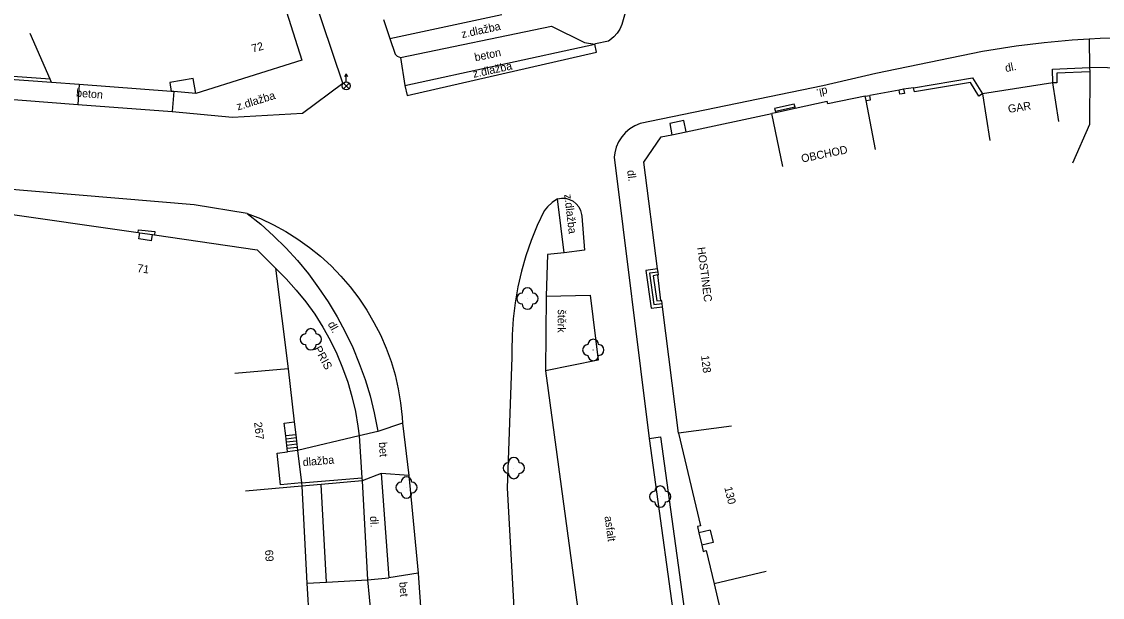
# Model space of a CAD drawing. Extents: x -544674 to -541478, y -1199076 to -1195527.
# Drawn here: x -542684.3 to -542583, y -1198277.7 to -1198223.7 of the extents above; entities that cross this region are included whole.
import ezdxf

# ---------------------------------------------------------------- set-up
doc = ezdxf.new("R2010")
doc.units = 0
for name, color, linetype in [('BUDOVY_MĚŘ', 7, 'Continuous'), ('POMOC_POPIS', 7, 'Continuous'), ('ROZHRANÍ_PLOCH', 7, 'Continuous'), ('ZELEŇ', 7, 'Continuous'), ('ZN_BP', 7, 'Continuous'), ('ZN_DOPLŇKOVÉ', 7, 'Continuous'), ('Č_POPIS_ORIENT', 7, 'Continuous')]:
    doc.layers.add(name, color=color, linetype=linetype)

msp = doc.modelspace()

# ---------------------------------------------------------------- linework, layer by layer
at = {"layer": 'BUDOVY_MĚŘ'}
for points in [[(-542659.7, -1198222.12), (-542658.03, -1198227.33), (-542667.96, -1198230.43)], [(-542681.62, -1198229.09), (-542683.5, -1198224.83)], [(-542681.48, -1198229.4), (-542681.62, -1198229.09)], [(-542678.9, -1198229.6), (-542681.48, -1198229.4)], [(-542670.28, -1198230.25), (-542678.9, -1198229.6)], [(-542670.04, -1198230.27), (-542670.28, -1198230.25)], [(-542667.96, -1198230.43), (-542670.04, -1198230.27)], [(-542587.7, -1198229.44), (-542594.28, -1198230.49)], [(-542587.12, -1198233.07), (-542587.7, -1198229.44)], [(-542605.26, -1198230.71), (-542608.78, -1198231.4), (-542608.82, -1198231.2), (-542611.82, -1198231.85)], [(-542605.18, -1198231.1), (-542605.26, -1198230.71)], [(-542604.29, -1198235.68), (-542605.18, -1198231.1)], [(-542594.28, -1198230.49), (-542593.58, -1198234.85)], [(-542622.05, -1198234.03), (-542614.02, -1198232.33)], [(-542613.66, -1198232.25), (-542614.02, -1198232.33)], [(-542612.98, -1198237.29), (-542614.02, -1198232.33)], [(-542611.82, -1198231.85), (-542613.66, -1198232.25)], [(-542624.71, -1198246.88), (-542625.99, -1198236.88), (-542624.39, -1198234.52), (-542623.37, -1198234.31)], [(-542623.37, -1198234.31), (-542622.05, -1198234.03)], [(-542686.7, -1198241.57), (-542673.39, -1198243.48)], [(-542673.39, -1198243.48), (-542673.23, -1198243.5)], [(-542673.23, -1198243.5), (-542672.04, -1198243.67)], [(-542672.04, -1198243.67), (-542671.85, -1198243.7)], [(-542671.85, -1198243.7), (-542662.24, -1198245.08), (-542660.52, -1198246.82)], [(-542660.52, -1198246.82), (-542659.33, -1198256.23)], [(-542624.67, -1198247.18), (-542624.71, -1198246.88)], [(-542624.7, -1198247.45), (-542624.64, -1198247.44), (-542624.67, -1198247.18)], [(-542624.4, -1198249.83), (-542624.7, -1198247.45)], [(-542624.3, -1198250.12), (-542624.33, -1198249.87), (-542624.39, -1198249.88), (-542624.4, -1198249.83)], [(-542624.26, -1198250.42), (-542624.3, -1198250.12)], [(-542622.75, -1198262.26), (-542624.26, -1198250.42)], [(-542659.33, -1198256.23), (-542664.31, -1198256.68)], [(-542659.33, -1198256.23), (-542658.75, -1198261.22)], [(-542658.75, -1198261.22), (-542658.61, -1198262.42)], [(-542617.79, -1198261.63), (-542622.75, -1198262.26)], [(-542658.61, -1198262.42), (-542658.58, -1198262.72)], [(-542622.75, -1198262.26), (-542620.71, -1198270.95), (-542620.97, -1198271.01), (-542620.84, -1198271.6)], [(-542658.58, -1198262.72), (-542658.54, -1198263.02)], [(-542658.54, -1198263.02), (-542658.51, -1198263.31)], [(-542658.51, -1198263.31), (-542658.47, -1198263.61)], [(-542658.47, -1198263.61), (-542658.44, -1198263.91)], [(-542658.44, -1198263.91), (-542658.08, -1198266.94)], [(-542658.05, -1198267.24), (-542663.31, -1198267.72)], [(-542658.08, -1198266.94), (-542658.05, -1198267.24)], [(-542658.05, -1198267.24), (-542657.56, -1198276.32)], [(-542620.84, -1198271.6), (-542620.57, -1198272.76)], [(-542620.57, -1198272.76), (-542620.44, -1198273.35), (-542620.16, -1198273.28), (-542619.43, -1198276.39)], [(-542614.56, -1198275.24), (-542619.43, -1198276.39)], [(-542657.56, -1198276.32), (-542657.37, -1198279.94)], [(-542619.43, -1198276.39), (-542617.61, -1198284.16)]]:
    msp.add_lwpolyline(points, dxfattribs=at)
at = {"layer": 'ROZHRANÍ_PLOCH'}
for points in [[(-542670.18, -1198232.14), (-542664.53, -1198232.67), (-542657.99, -1198232.28), (-542654.21, -1198229.47), (-542660.94, -1198209.41), (-542667.64, -1198190.59), (-542668.65, -1198190.94)], [(-542821.53, -1198198.27), (-542799.52, -1198209.99), (-542796.51, -1198211.57), (-542793.46, -1198213.08), (-542790.38, -1198214.52), (-542787.27, -1198215.89), (-542784.12, -1198217.18), (-542780.95, -1198218.4), (-542780.17, -1198218.68), (-542776.99, -1198219.77), (-542773.79, -1198220.78), (-542770.57, -1198221.71), (-542767.32, -1198222.57), (-542764.06, -1198223.35), (-542760.77, -1198224.05), (-542757.82, -1198224.61), (-542752.94, -1198225.31), (-542748.06, -1198225.92), (-542743.16, -1198226.46), (-542738.26, -1198226.92), (-542733.35, -1198227.29), (-542732.18, -1198227.37), (-542704.32, -1198229.5), (-542679.04, -1198231.46)], [(-542627.11, -1198220.36), (-542627.75, -1198222.88), (-542628.06, -1198223.97), (-542628.24, -1198224.41), (-542628.5, -1198224.8), (-542628.81, -1198225.15), (-542629.18, -1198225.45), (-542629.32, -1198225.53), (-542630.53, -1198225.8), (-542630.61, -1198225.82)], [(-542649.79, -1198225.28), (-542639.32, -1198223.05)], [(-542650.39, -1198223.52), (-542649.79, -1198225.28)], [(-542648.8, -1198227.06), (-542634.65, -1198224.14), (-542631.56, -1198225.66), (-542630.61, -1198225.82)], [(-542580.62, -1198225.22), (-542583.25, -1198225.3), (-542584.3, -1198225.36)], [(-542649.79, -1198225.28), (-542649.31, -1198226.76), (-542649.1, -1198226.94), (-542648.8, -1198227.06)], [(-542648.38, -1198229.7), (-542630.61, -1198225.82)], [(-542648.38, -1198229.7), (-542648.18, -1198230.63), (-542630.44, -1198226.57), (-542630.61, -1198225.82)], [(-542584.3, -1198225.36), (-542585.87, -1198225.45), (-542588.49, -1198225.69), (-542591.11, -1198226.01), (-542593.7, -1198226.4), (-542594.28, -1198226.5), (-542604.27, -1198228.58), (-542609.25, -1198229.72), (-542626.35, -1198233.25), (-542626.85, -1198233.47), (-542627.31, -1198233.76), (-542627.72, -1198234.11), (-542628.07, -1198234.52), (-542628.37, -1198234.98), (-542628.59, -1198235.47), (-542628.73, -1198235.99), (-542628.79, -1198236.4), (-542625.49, -1198262.77)], [(-542584.3, -1198225.36), (-542584.24, -1198228)], [(-542648.8, -1198227.06), (-542648.38, -1198229.7)], [(-542667.96, -1198230.43), (-542668.21, -1198229.03), (-542670.42, -1198229.42), (-542670.28, -1198230.25)], [(-542584.22, -1198228.4), (-542584.25, -1198233.35), (-542585.85, -1198236.97)], [(-542678.9, -1198229.6), (-542679.04, -1198231.46)], [(-542670.04, -1198230.27), (-542670.18, -1198232.14)], [(-542679.04, -1198231.46), (-542670.18, -1198232.14)], [(-542611.84, -1198231.74), (-542611.91, -1198231.45), (-542613.75, -1198231.85), (-542613.68, -1198232.14)], [(-542611.84, -1198231.74), (-542613.68, -1198232.14)], [(-542613.68, -1198232.14), (-542613.66, -1198232.25)], [(-542611.82, -1198231.85), (-542611.84, -1198231.74)], [(-542622.05, -1198234.03), (-542622.27, -1198232.96), (-542623.58, -1198233.27), (-542623.37, -1198234.31)], [(-542663.15, -1198241.68), (-542668.12, -1198240.88), (-542686.38, -1198239.34)], [(-542634.09, -1198240.3), (-542634.58, -1198240.65), (-542635.02, -1198241.06), (-542635.35, -1198241.45), (-542635.99, -1198242.82), (-542636.56, -1198244.22), (-542637.05, -1198245.65), (-542637.47, -1198247.1), (-542637.81, -1198248.57), (-542638.07, -1198250.06), (-542638.25, -1198251.56), (-542638.35, -1198253.07), (-542638.37, -1198254.58), (-542638.36, -1198255.17), (-542638.8, -1198267.4), (-542638.02, -1198281.47), (-542634.85, -1198286.86)], [(-542634.09, -1198240.3), (-542633.71, -1198240.24), (-542633.34, -1198240.26), (-542632.97, -1198240.37), (-542632.63, -1198240.54), (-542632.34, -1198240.78), (-542632.1, -1198241.08), (-542631.93, -1198241.42), (-542631.84, -1198241.79), (-542631.82, -1198241.93), (-542631.57, -1198245.11), (-542633.48, -1198245.38)], [(-542633.48, -1198245.38), (-542634.09, -1198240.3)], [(-542663.15, -1198241.68), (-542661.9, -1198242.7), (-542660.7, -1198243.77), (-542659.55, -1198244.91), (-542658.46, -1198246.1), (-542657.43, -1198247.35), (-542656.47, -1198248.64), (-542655.57, -1198249.98), (-542654.74, -1198251.36), (-542653.97, -1198252.78), (-542653.28, -1198254.24), (-542652.67, -1198255.73), (-542652.12, -1198257.25), (-542651.65, -1198258.79), (-542651.26, -1198260.36), (-542650.95, -1198261.94), (-542650.92, -1198262.12)], [(-542663.15, -1198241.68), (-542661.91, -1198242.17), (-542660.71, -1198242.74), (-542659.54, -1198243.38), (-542658.41, -1198244.09), (-542657.32, -1198244.86), (-542656.29, -1198245.7), (-542655.31, -1198246.6), (-542654.38, -1198247.56), (-542653.51, -1198248.57), (-542652.7, -1198249.63), (-542651.96, -1198250.74), (-542651.29, -1198251.89), (-542650.68, -1198253.07), (-542650.15, -1198254.3), (-542649.69, -1198255.55), (-542649.31, -1198256.82), (-542649.01, -1198258.12), (-542648.79, -1198259.43), (-542648.64, -1198260.76), (-542648.6, -1198261.34)], [(-542673.39, -1198243.48), (-542673.35, -1198243.23), (-542671.81, -1198243.39), (-542671.85, -1198243.7)], [(-542673.31, -1198244.07), (-542673.23, -1198243.5)], [(-542672.12, -1198244.24), (-542673.31, -1198244.07)], [(-542672.12, -1198244.24), (-542672.04, -1198243.67)], [(-542633.48, -1198245.38), (-542635.02, -1198245.52), (-542635.14, -1198249.43)], [(-542660.52, -1198246.82), (-542659.51, -1198247.82), (-542658.56, -1198248.87), (-542657.67, -1198249.98), (-542656.84, -1198251.13), (-542656.08, -1198252.33), (-542655.39, -1198253.57), (-542654.77, -1198254.84), (-542654.22, -1198256.15), (-542653.75, -1198257.49), (-542653.35, -1198258.85), (-542653.03, -1198260.23), (-542652.79, -1198261.63), (-542652.68, -1198262.52)], [(-542624.71, -1198246.88), (-542625.82, -1198247.02), (-542625.31, -1198250.55), (-542624.26, -1198250.42)], [(-542624.67, -1198247.18), (-542625.48, -1198247.28), (-542625.06, -1198250.22), (-542624.3, -1198250.12)], [(-542624.7, -1198247.45), (-542625.14, -1198247.54), (-542624.8, -1198249.88), (-542624.4, -1198249.83)], [(-542635.14, -1198249.43), (-542631.03, -1198249.34), (-542630.27, -1198255.44), (-542635.21, -1198256.43)], [(-542635.14, -1198249.43), (-542635.21, -1198256.43)], [(-542635.21, -1198256.43), (-542630.9, -1198288.25)], [(-542659.55, -1198262.53), (-542659.69, -1198261.33), (-542658.75, -1198261.22)], [(-542648.6, -1198261.34), (-542650.92, -1198262.12)], [(-542648.6, -1198261.34), (-542648.02, -1198266.24)], [(-542658.61, -1198262.42), (-542659.55, -1198262.53)], [(-542659.52, -1198262.83), (-542659.55, -1198262.53)], [(-542652.68, -1198262.52), (-542658.44, -1198263.91)], [(-542650.92, -1198262.12), (-542652.68, -1198262.52)], [(-542652.68, -1198262.52), (-542652.42, -1198266.45)], [(-542625.49, -1198262.77), (-542624.44, -1198262.62), (-542621.52, -1198283.95)], [(-542658.58, -1198262.72), (-542659.52, -1198262.83)], [(-542659.48, -1198263.13), (-542659.52, -1198262.83)], [(-542658.54, -1198263.02), (-542659.48, -1198263.13)], [(-542659.45, -1198263.42), (-542659.48, -1198263.13)], [(-542658.51, -1198263.31), (-542659.45, -1198263.42)], [(-542659.41, -1198263.72), (-542659.45, -1198263.42)], [(-542658.47, -1198263.61), (-542659.41, -1198263.72)], [(-542659.38, -1198264.02), (-542659.41, -1198263.72)], [(-542625.49, -1198262.77), (-542622.6, -1198283.89)], [(-542660.37, -1198264.14), (-542659.38, -1198264.02)], [(-542660.03, -1198267.12), (-542660.37, -1198264.14)], [(-542658.44, -1198263.91), (-542659.38, -1198264.02)], [(-542650.61, -1198266.06), (-542652.39, -1198266.75)], [(-542652.39, -1198266.75), (-542651.88, -1198276.02)], [(-542648.02, -1198266.24), (-542650.61, -1198266.06)], [(-542650.61, -1198266.06), (-542649.89, -1198275.84)], [(-542648.02, -1198266.24), (-542647.15, -1198275.4)], [(-542658.08, -1198266.94), (-542660.03, -1198267.12)], [(-542655.73, -1198276.22), (-542656.22, -1198267.08)], [(-542619.79, -1198271.35), (-542620.84, -1198271.6)], [(-542619.79, -1198271.35), (-542619.52, -1198272.52)], [(-542619.52, -1198272.52), (-542620.57, -1198272.76)], [(-542651.88, -1198276.02), (-542649.89, -1198275.84)], [(-542647.15, -1198275.4), (-542649.89, -1198275.84)], [(-542647.15, -1198275.4), (-542646.87, -1198279.41)], [(-542657.56, -1198276.32), (-542655.73, -1198276.22)], [(-542655.73, -1198276.22), (-542651.88, -1198276.02)], [(-542651.88, -1198276.02), (-542651.59, -1198279.27)]]:
    msp.add_lwpolyline(points, dxfattribs=at)
at = {"layer": 'ZELEŇ'}
for centre in [(-542636.91, -1198249.66), (-542657.2, -1198253.48), (-542630.74, -1198254.48), (-542638.18, -1198265.54), (-542648.24, -1198267.36), (-542624.47, -1198268.22)]:
    msp.add_circle(centre, 0.0005, dxfattribs=at)
for centre, start, end in [((-542637.41, -1198249.66), 89.99999, 269.99999), ((-542636.91, -1198249.16), 0, 179.99999), ((-542636.41, -1198249.66), 270, 89.99999), ((-542636.91, -1198250.16), 179.99999, 359.99999), ((-542657.2, -1198252.98), 0, 179.99999), ((-542657.7, -1198253.48), 89.99999, 269.99999), ((-542656.7, -1198253.48), 270, 89.99999), ((-542630.74, -1198253.98), 0, 179.99999), ((-542657.2, -1198253.98), 179.99999, 359.99999), ((-542631.24, -1198254.48), 89.99999, 269.99999), ((-542630.24, -1198254.48), 270, 89.99999), ((-542630.74, -1198254.98), 179.99999, 359.99999), ((-542638.18, -1198265.04), 0, 179.99999), ((-542638.68, -1198265.54), 89.99999, 269.99999), ((-542637.68, -1198265.54), 270, 89.99999), ((-542648.24, -1198266.86), 0, 179.99999), ((-542638.18, -1198266.04), 179.99999, 359.99999), ((-542648.74, -1198267.36), 89.99999, 269.99999), ((-542647.74, -1198267.36), 270, 89.99999), ((-542624.97, -1198268.22), 89.99999, 269.99999), ((-542624.47, -1198267.72), 0, 179.99999), ((-542623.97, -1198268.22), 270, 89.99999), ((-542648.24, -1198267.86), 179.99999, 359.99999), ((-542624.47, -1198268.72), 179.99999, 359.99999)]:
    msp.add_arc(centre, 0.5, start, end, dxfattribs=at)
at = {"layer": 'ZN_BP'}
for p, q in [((-542653.88, -1198229.355), (-542653.88, -1198228.605)), ((-542654.145, -1198229.994), (-542653.616, -1198229.466)), ((-542653.616, -1198229.998), (-542654.145, -1198229.466))]:
    msp.add_line(p, q, dxfattribs=at)
msp.add_lwpolyline([(-542654.005, -1198228.855), (-542653.88, -1198228.605), (-542653.755, -1198228.855)], dxfattribs=at)
msp.add_circle((-542653.88, -1198229.73), 0.375, dxfattribs=at)
at = {"layer": 'ZN_DOPLŇKOVÉ'}
for points in [[(-542681.48, -1198229.4), (-542711.71, -1198227.24), (-542743.3, -1198224.82), (-542758.12, -1198222.79), (-542764.73, -1198221.38), (-542779.61, -1198217.08), (-542787.74, -1198213.81), (-542790.45, -1198212.62)], [(-542681.62, -1198229.09), (-542711.69, -1198226.94), (-542743.27, -1198224.52), (-542758.07, -1198222.49), (-542764.66, -1198221.09), (-542779.51, -1198216.8), (-542787.1, -1198213.74)], [(-542587.7, -1198229.44), (-542587.72, -1198228.16), (-542584.24, -1198228)], [(-542580.88, -1198228.07), (-542584.24, -1198228)], [(-542584.24, -1198228), (-542584.22, -1198228.4)], [(-542600.73, -1198229.9), (-542595.21, -1198228.97), (-542594.28, -1198230.49)], [(-542584.22, -1198228.4), (-542587.31, -1198228.54), (-542587.3, -1198229.43), (-542587.7, -1198229.44)], [(-542602.1, -1198230.13), (-542604.84, -1198230.64)], [(-542601.67, -1198230.05), (-542601.6, -1198230.44), (-542602.03, -1198230.52), (-542602.1, -1198230.13)], [(-542601.67, -1198230.05), (-542602.1, -1198230.13)], [(-542600.73, -1198229.9), (-542601.67, -1198230.05)], [(-542594.28, -1198230.49), (-542594.62, -1198230.7), (-542595.41, -1198229.41), (-542600.66, -1198230.29), (-542600.73, -1198229.9)], [(-542605.26, -1198230.71), (-542604.84, -1198230.64)], [(-542605.18, -1198231.1), (-542604.77, -1198231.03), (-542604.84, -1198230.64)], [(-542658.08, -1198266.94), (-542652.42, -1198266.45)], [(-542652.39, -1198266.75), (-542656.22, -1198267.08)], [(-542652.42, -1198266.45), (-542652.39, -1198266.75)], [(-542656.22, -1198267.08), (-542658.05, -1198267.24)]]:
    msp.add_lwpolyline(points, dxfattribs=at)

# ---------------------------------------------------------------- texts
at = {"layer": 'POMOC_POPIS'}
for s, rotation, p in [('z.dlažba', 12.32002, (-542643.02, -1198225.26)), ('beton', 11.65998, (-542641.79, -1198227.43)), ('z.dlažba', 12.32002, (-542641.94, -1198228.98)), ('dl.', 11.52997, (-542592.09, -1198228.44)), ('beton', 355.60998, (-542679.21, -1198230.74)), ('dl.', 191.52999, (-542608.87, -1198229.85)), ('z.dlažba', 17.33999, (-542664.03, -1198232.04)), ('GAR', 9.06998, (-542591.83, -1198232.27)), ('OBCHOD', 11.56, (-542611.18, -1198236.92)), ('dl.', 277.13, (-542627.57, -1198237.66)), ('z.dlažba', 276.85, (-542633.47, -1198239.91)), ('HOSTINEC', 277.26998, (-542621, -1198244.88)), ('štěrk', 269.43002, (-542634.06, -1198250.68)), ('dl.', 298.78001, (-542655.64, -1198252.04)), ('PRIS', 298.61002, (-542656.93, -1198254.35)), ('bet', 273.92001, (-542650.83, -1198263.13)), ('dlažba', 4.95001, (-542657.93, -1198265.37)), ('dl.', 273.15001, (-542651.66, -1198270.06)), ('asfalt', 277.71001, (-542629.69, -1198270.09)), ('bet', 275.10001, (-542648.93, -1198276.24))]:
    msp.add_text(s, height=0.75, rotation=rotation, dxfattribs=at).set_placement(p)
at = {"layer": 'Č_POPIS_ORIENT'}
for s, rotation, p in [('72', 15.87001, (-542662.64, -1198226.62)), ('71', 351.83001, (-542673.5, -1198247.16)), ('128', 277.26998, (-542620.65, -1198255.02)), ('267', 276.62998, (-542662.52, -1198261.27)), ('130', 283.21, (-542618.47, -1198267.37)), ('69', 273.06, (-542661.49, -1198273.22))]:
    msp.add_text(s, height=0.75, rotation=rotation, dxfattribs=at).set_placement(p)

doc.saveas('drawing.dxf')
